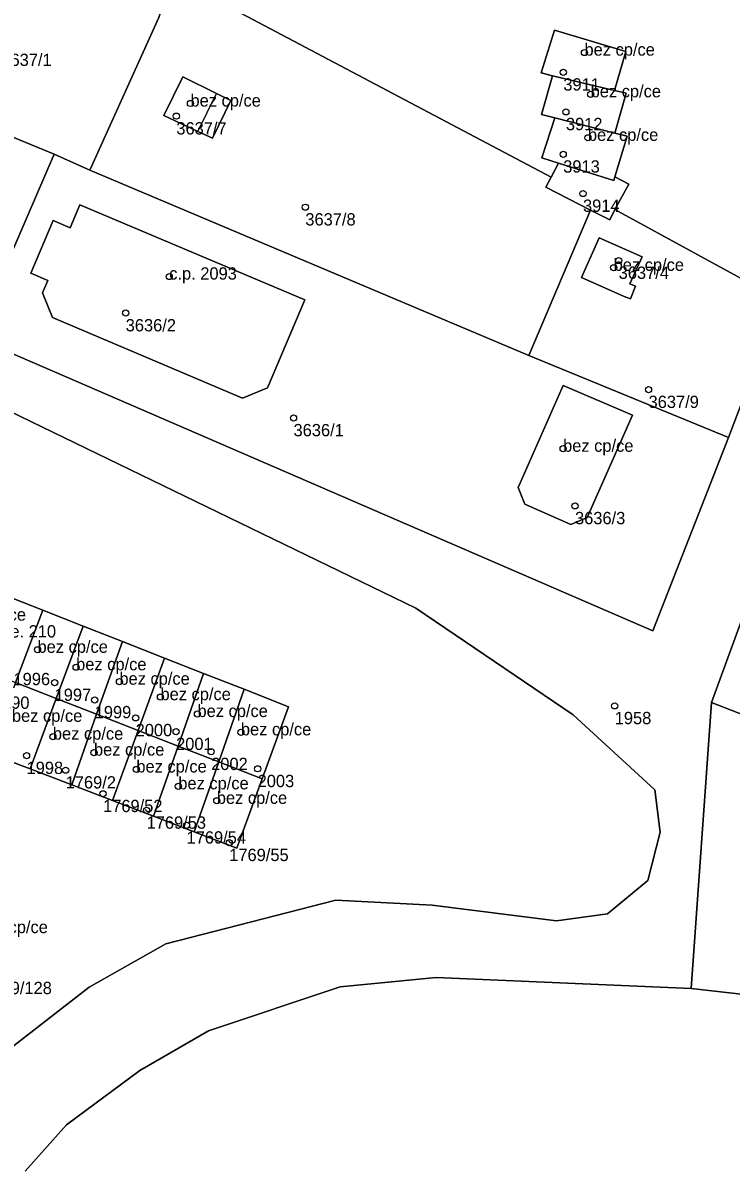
# Model space of a CAD drawing. Extents: x -878211 to -870363, y -1058464 to -1052522.
# Drawn here: x -874664.9 to -874607.3, y -1055364 to -1055270.9 of the extents above; entities that cross this region are included whole.
import ezdxf

# ---------------------------------------------------------------- set-up
doc = ezdxf.new("R2010")
doc.units = 0
for name, color, linetype in [('Vrstva 50', 7, 'Continuous'), ('Vrstva 51', 7, 'Continuous'), ('Vrstva 52', 7, 'Continuous')]:
    doc.layers.add(name, color=color, linetype=linetype)

msp = doc.modelspace()

# ---------------------------------------------------------------- linework, layer by layer
at = {"layer": 'Vrstva 50'}
for centre in [(-874619.21, -1055273.35994), (-874620.93, -1055274.95994), (-874651.25, -1055277.49994), (-874618.71, -1055276.74994), (-874620.72, -1055278.17994), (-874652.4, -1055278.52994), (-874618.93, -1055280.28994), (-874620.94, -1055281.62994), (-874619.33, -1055284.81994), (-874641.91, -1055285.92994), (-874616.43, -1055290.26994), (-874616.84, -1055290.85994), (-874652.98, -1055291.56994), (-874656.52, -1055294.53994), (-874614, -1055300.76994), (-874642.87, -1055303.06994), (-874620.95, -1055305.56994), (-874619.98, -1055310.21994), (-874663.69, -1055321.91994), (-874660.55, -1055323.33994), (-874662.3, -1055324.58994), (-874657.03, -1055324.50994), (-874653.69, -1055325.76994), (-874659.04, -1055325.99994), (-874616.75, -1055326.47994), (-874655.71, -1055327.45994), (-874650.68, -1055327.13994), (-874652.42, -1055328.57994), (-874647.15, -1055328.62994), (-874662.44, -1055328.97994), (-874664.58, -1055330.52994), (-874659.1, -1055330.27994), (-874649.57, -1055330.20994), (-874661.4, -1055331.70994), (-874655.65, -1055331.64994), (-874645.79, -1055331.59994), (-874652.24, -1055333.01994), (-874658.36, -1055333.62994), (-874649.11, -1055334.19994), (-874654.82, -1055334.97994), (-874651.57, -1055336.18994), (-874648.1, -1055337.60994)]:
    msp.add_circle(centre, 0.25, dxfattribs=at)
at = {"layer": 'Vrstva 51'}
for points in [[(-874664.87, -1055261.35), (-874672.27, -1055256.77), (-874679.81, -1055274.43), (-874662.33, -1055281.63), (-874659.43, -1055282.91), (-874653.82, -1055270.52), (-874652.93, -1055267.85), (-874655.42, -1055265.85)], [(-874703.54, -1055282.47), (-874668.78, -1055296.53), (-874662.33, -1055281.63), (-874679.81, -1055274.43), (-874697.17, -1055267.28)], [(-874623.74, -1055297.98), (-874618.71, -1055286.16), (-874622.34, -1055284.31), (-874621.91, -1055283.49), (-874649.04, -1055269.14), (-874649.25, -1055269.44), (-874652.17, -1055267.26), (-874652.38, -1055267.5), (-874652.71, -1055268.03), (-874652.93, -1055267.85), (-874653.82, -1055270.52), (-874659.43, -1055282.91)], [(-874616.78, -1055276.44), (-874615.85, -1055273.27), (-874621.66, -1055271.55), (-874622.72, -1055275.02), (-874621.81, -1055275.24)], [(-874649.14, -1055276.68), (-874647.96, -1055277.26), (-874649.47, -1055280.32), (-874650.66, -1055279.77), (-874653.42, -1055278.48), (-874651.86, -1055275.34)], [(-874649.14, -1055276.68), (-874651.86, -1055275.34), (-874653.42, -1055278.48), (-874650.66, -1055279.77), (-874649.47, -1055280.32), (-874647.96, -1055277.26)], [(-874621.62, -1055278.67), (-874616.75, -1055279.9), (-874615.82, -1055276.67), (-874616.78, -1055276.44), (-874621.81, -1055275.24), (-874622.7, -1055278.4)], [(-874622.69, -1055281.93), (-874621.33, -1055282.36), (-874616.82, -1055283.77), (-874616.73, -1055283.45), (-874615.75, -1055280.15), (-874616.75, -1055279.9), (-874621.62, -1055278.67)], [(-874668.78, -1055296.53), (-874613.65, -1055320.37), (-874607.5, -1055304.66), (-874623.74, -1055297.98), (-874659.43, -1055282.91), (-874662.33, -1055281.63)], [(-874618.71, -1055286.16), (-874617.14, -1055286.96), (-874616.74, -1055286.12), (-874615.6, -1055284.06), (-874616.73, -1055283.45), (-874616.82, -1055283.77), (-874621.33, -1055282.36), (-874621.91, -1055283.49), (-874622.34, -1055284.31)], [(-874585.9, -1055307.54), (-874579.01, -1055287.33), (-874588.88, -1055283.38), (-874590.9, -1055289.01), (-874594.78, -1055287.7), (-874608.88, -1055326.22), (-874603.46, -1055328.32), (-874602.42, -1055325.6), (-874604.65, -1055324.73), (-874602.03, -1055317.77), (-874590.89, -1055321.96)], [(-874644.99, -1055300.62), (-874647.01, -1055301.46), (-874662.47, -1055294.91), (-874663.28, -1055292.9), (-874662.85, -1055291.89), (-874664.24, -1055291.3), (-874662.42, -1055287.02), (-874661.03, -1055287.6), (-874660.26, -1055285.74), (-874641.96, -1055293.47)], [(-874644.99, -1055300.62), (-874641.96, -1055293.47), (-874660.26, -1055285.74), (-874661.03, -1055287.6), (-874662.42, -1055287.02), (-874664.24, -1055291.3), (-874662.85, -1055291.89), (-874663.28, -1055292.9), (-874662.47, -1055294.91), (-874647.01, -1055301.46)], [(-874607.5, -1055304.66), (-874603.24, -1055293.5), (-874616.74, -1055286.12), (-874617.14, -1055286.96), (-874618.71, -1055286.16), (-874623.74, -1055297.98)], [(-874615.47, -1055293.38), (-874615.06, -1055292.34), (-874615.52, -1055292.16), (-874614.51, -1055289.98), (-874618.02, -1055288.42), (-874619.45, -1055291.64), (-874615.99, -1055293.18)], [(-874615.47, -1055293.38), (-874615.99, -1055293.18), (-874619.45, -1055291.64), (-874618.02, -1055288.42), (-874614.51, -1055289.98), (-874615.52, -1055292.16), (-874615.06, -1055292.34)], [(-874618.99, -1055311.17), (-874620.32, -1055311.72), (-874624.06, -1055310.09), (-874624.6, -1055308.72), (-874620.94, -1055300.42), (-874615.31, -1055302.84)], [(-874618.99, -1055311.17), (-874615.31, -1055302.84), (-874620.94, -1055300.42), (-874624.6, -1055308.72), (-874624.06, -1055310.09), (-874620.32, -1055311.72)], [(-874663.25, -1055318.71), (-874666.57, -1055317.41), (-874668.76, -1055323.31), (-874665.47, -1055324.59)], [(-874662.16, -1055325.88), (-874659.97, -1055320), (-874663.25, -1055318.71), (-874665.47, -1055324.59)], [(-874656.79, -1055321.25), (-874659.97, -1055320), (-874662.16, -1055325.88), (-874658.88, -1055327.16)], [(-874653.35, -1055322.6), (-874656.79, -1055321.25), (-874658.88, -1055327.16), (-874655.51, -1055328.48)], [(-874650.18, -1055323.84), (-874653.35, -1055322.6), (-874655.51, -1055328.48), (-874652.25, -1055329.75)], [(-874667.63, -1055330.34), (-874664.29, -1055331.61), (-874662.16, -1055325.88), (-874665.47, -1055324.59)], [(-874646.88, -1055325.13), (-874650.18, -1055323.84), (-874652.25, -1055329.75), (-874648.95, -1055331.04)], [(-874645.41, -1055332.42), (-874643.27, -1055326.55), (-874646.88, -1055325.13), (-874648.95, -1055331.04)], [(-874658.88, -1055327.16), (-874662.16, -1055325.88), (-874664.29, -1055331.61), (-874660.91, -1055332.91)], [(-874655.51, -1055328.48), (-874658.88, -1055327.16), (-874660.91, -1055332.91), (-874657.6, -1055334.18)], [(-874652.25, -1055329.75), (-874655.51, -1055328.48), (-874657.6, -1055334.18), (-874654.26, -1055335.46)], [(-874648.95, -1055331.04), (-874652.25, -1055329.75), (-874654.26, -1055335.46), (-874650.94, -1055336.73)], [(-874645.41, -1055332.42), (-874648.95, -1055331.04), (-874650.94, -1055336.73), (-874647.47, -1055338.06)]]:
    msp.add_lwpolyline(points, close=True, dxfattribs=at)
for points in [[(-874649.04, -1055269.14), (-874621.91, -1055283.49), (-874621.33, -1055282.36), (-874622.69, -1055281.93), (-874621.62, -1055278.67), (-874622.7, -1055278.4), (-874621.81, -1055275.24), (-874622.72, -1055275.02), (-874621.66, -1055271.55), (-874615.85, -1055273.27), (-874616.78, -1055276.44), (-874615.82, -1055276.67), (-874616.75, -1055279.9), (-874615.75, -1055280.15), (-874616.73, -1055283.45), (-874615.6, -1055284.06), (-874616.74, -1055286.12), (-874603.24, -1055293.5)], [(-874603.24, -1055293.5), (-874607.5, -1055304.66), (-874613.65, -1055320.37), (-874668.78, -1055296.53), (-874703.54, -1055282.47), (-874704.81, -1055281.95), (-874706.08, -1055287.47), (-874670.53, -1055300.32), (-874632.92, -1055318.53), (-874620.12, -1055327.2), (-874613.49, -1055333.31), (-874613.05, -1055336.75), (-874614.07, -1055340.67), (-874617.34, -1055343.4), (-874621.48, -1055343.95), (-874631.59, -1055342.68), (-874639.43, -1055342.29), (-874653.26, -1055345.83), (-874659.48, -1055349.35), (-874666.06, -1055354.46), (-874670.01, -1055359.35), (-874670.6, -1055360.88), (-874672.74, -1055366)], [(-874729.47, -1055363.39), (-874720.65, -1055333.29), (-874704.27, -1055339.03), (-874688.32, -1055346.05), (-874677.82, -1055352.57), (-874670.01, -1055359.35), (-874666.06, -1055354.46), (-874659.48, -1055349.35), (-874653.26, -1055345.83), (-874639.43, -1055342.29), (-874631.59, -1055342.68), (-874621.48, -1055343.95), (-874617.34, -1055343.4), (-874614.07, -1055340.67), (-874613.05, -1055336.75), (-874613.49, -1055333.31), (-874620.12, -1055327.2), (-874632.92, -1055318.53), (-874670.53, -1055300.32), (-874706.08, -1055287.47), (-874718.63, -1055324.55), (-874719.06, -1055325.64), (-874721.99, -1055334.14)], [(-874664.7, -1055364.31), (-874661.34, -1055360.55), (-874655.38, -1055356.12), (-874649.79, -1055352.9), (-874639.08, -1055349.33), (-874631.27, -1055348.58), (-874610.53, -1055349.47), (-874608.88, -1055326.22), (-874594.78, -1055287.7)], [(-874666.57, -1055317.41), (-874663.25, -1055318.71), (-874659.97, -1055320), (-874656.79, -1055321.25), (-874653.35, -1055322.6), (-874650.18, -1055323.84), (-874646.88, -1055325.13), (-874643.27, -1055326.55), (-874645.41, -1055332.42), (-874647.47, -1055338.06), (-874650.94, -1055336.73), (-874654.26, -1055335.46), (-874657.6, -1055334.18), (-874660.91, -1055332.91), (-874664.29, -1055331.61), (-874667.63, -1055330.34)], [(-874603.46, -1055328.32), (-874608.88, -1055326.22), (-874610.53, -1055349.47), (-874560.94, -1055355.08)], [(-874567.71, -1055393.14), (-874560.94, -1055355.08), (-874610.53, -1055349.47), (-874631.27, -1055348.58), (-874639.08, -1055349.33), (-874649.79, -1055352.9), (-874655.38, -1055356.12), (-874661.34, -1055360.55), (-874664.7, -1055364.31)]]:
    msp.add_lwpolyline(points, dxfattribs=at)
at = {"layer": 'Vrstva 52'}
for points in [[(-874616.78, -1055276.44), (-874615.85, -1055273.27), (-874621.66, -1055271.55), (-874622.72, -1055275.02), (-874621.81, -1055275.24)], [(-874653.42, -1055278.48), (-874650.66, -1055279.77), (-874649.14, -1055276.68), (-874651.86, -1055275.34)], [(-874622.7, -1055278.4), (-874621.62, -1055278.67), (-874616.75, -1055279.9), (-874615.82, -1055276.67), (-874616.78, -1055276.44), (-874621.81, -1055275.24)], [(-874622.69, -1055281.93), (-874621.33, -1055282.36), (-874616.82, -1055283.77), (-874616.73, -1055283.45), (-874615.75, -1055280.15), (-874616.75, -1055279.9), (-874621.62, -1055278.67)], [(-874664.24, -1055291.3), (-874662.85, -1055291.89), (-874663.28, -1055292.9), (-874662.47, -1055294.91), (-874647.01, -1055301.46), (-874644.99, -1055300.62), (-874641.96, -1055293.47), (-874660.26, -1055285.74), (-874661.03, -1055287.6), (-874662.42, -1055287.02)], [(-874618.02, -1055288.42), (-874619.45, -1055291.64), (-874615.99, -1055293.18), (-874615.47, -1055293.38), (-874615.06, -1055292.34), (-874615.52, -1055292.16), (-874614.51, -1055289.98)], [(-874624.6, -1055308.72), (-874624.06, -1055310.09), (-874620.32, -1055311.72), (-874618.99, -1055311.17), (-874615.31, -1055302.84), (-874620.94, -1055300.42)], [(-874668.76, -1055323.31), (-874665.47, -1055324.59), (-874663.25, -1055318.71), (-874666.57, -1055317.41)], [(-874665.47, -1055324.59), (-874662.16, -1055325.88), (-874659.97, -1055320), (-874663.25, -1055318.71)], [(-874662.16, -1055325.88), (-874658.88, -1055327.16), (-874656.79, -1055321.25), (-874659.97, -1055320)], [(-874658.88, -1055327.16), (-874655.51, -1055328.48), (-874653.35, -1055322.6), (-874656.79, -1055321.25)], [(-874655.51, -1055328.48), (-874652.25, -1055329.75), (-874650.18, -1055323.84), (-874653.35, -1055322.6)], [(-874667.63, -1055330.34), (-874664.29, -1055331.61), (-874662.16, -1055325.88), (-874665.47, -1055324.59)], [(-874652.25, -1055329.75), (-874648.95, -1055331.04), (-874646.88, -1055325.13), (-874650.18, -1055323.84)], [(-874648.95, -1055331.04), (-874645.41, -1055332.42), (-874643.27, -1055326.55), (-874646.88, -1055325.13)], [(-874664.29, -1055331.61), (-874660.91, -1055332.91), (-874658.88, -1055327.16), (-874662.16, -1055325.88)], [(-874660.91, -1055332.91), (-874657.6, -1055334.18), (-874655.51, -1055328.48), (-874658.88, -1055327.16)], [(-874657.6, -1055334.18), (-874654.26, -1055335.46), (-874652.25, -1055329.75), (-874655.51, -1055328.48)], [(-874654.26, -1055335.46), (-874650.94, -1055336.73), (-874648.95, -1055331.04), (-874652.25, -1055329.75)], [(-874650.94, -1055336.73), (-874647.47, -1055338.06), (-874645.41, -1055332.42), (-874648.95, -1055331.04)]]:
    msp.add_lwpolyline(points, close=True, dxfattribs=at)

# ---------------------------------------------------------------- texts
at = {"layer": 'Vrstva 50'}
for s, p in [('bez cp/ce', (-874619.21, -1055273.61)), ('3637/1', (-874666.63, -1055274.449)), ('3911', (-874620.93, -1055276.449)), ('bez cp/ce', (-874618.71, -1055277)), ('bez cp/ce', (-874651.25, -1055277.75)), ('3637/7', (-874652.4, -1055280.019)), ('3912', (-874620.72, -1055279.669)), ('bez cp/ce', (-874618.93, -1055280.54)), ('3913', (-874620.94, -1055283.119)), ('3914', (-874619.33, -1055286.309)), ('3637/8', (-874641.91, -1055287.419)), ('bez cp/ce', (-874616.84, -1055291.11)), ('c.p. 2093', (-874652.98, -1055291.82)), ('3637/4', (-874616.43, -1055291.759)), ('3636/2', (-874656.52, -1055296.029)), ('3637/9', (-874614, -1055302.259)), ('3636/1', (-874642.87, -1055304.559)), ('bez cp/ce', (-874620.95, -1055305.82)), ('3636/3', (-874619.98, -1055311.709)), ('bez cp/ce', (-874670.35, -1055319.55)), ('c.e. 210', (-874666.94, -1055320.919)), ('bez cp/ce', (-874663.69, -1055322.169)), ('bez cp/ce', (-874660.55, -1055323.59)), ('1996', (-874665.64, -1055324.799)), ('bez cp/ce', (-874657.03, -1055324.76)), ('1997', (-874662.3, -1055326.079)), ('bez cp/ce', (-874653.69, -1055326.02)), ('c.e. 190', (-874669.1, -1055326.72)), ('1999', (-874659.04, -1055327.489)), ('bez cp/ce', (-874650.68, -1055327.389)), ('bez cp/ce', (-874665.77, -1055327.78)), ('1958', (-874616.75, -1055327.969)), ('bez cp/ce', (-874662.44, -1055329.23)), ('2000', (-874655.71, -1055328.949)), ('bez cp/ce', (-874647.15, -1055328.879)), ('2001', (-874652.42, -1055330.069)), ('bez cp/ce', (-874659.1, -1055330.53)), ('1998', (-874664.58, -1055332.019)), ('bez cp/ce', (-874655.65, -1055331.899)), ('2002', (-874649.57, -1055331.699)), ('1769/2', (-874661.4, -1055333.199)), ('2003', (-874645.79, -1055333.089)), ('bez cp/ce', (-874652.24, -1055333.27)), ('bez cp/ce', (-874649.11, -1055334.45)), ('1769/52', (-874658.36, -1055335.119)), ('1769/53', (-874654.82, -1055336.469)), ('1769/54', (-874651.57, -1055337.679)), ('1769/55', (-874648.1, -1055339.099)), ('bez cp/ce', (-874668.57, -1055344.96)), ('1769/128', (-874668.1, -1055349.919))]:
    msp.add_text(s, height=0.999996, dxfattribs=at).set_placement(p)

doc.saveas('drawing.dxf')
